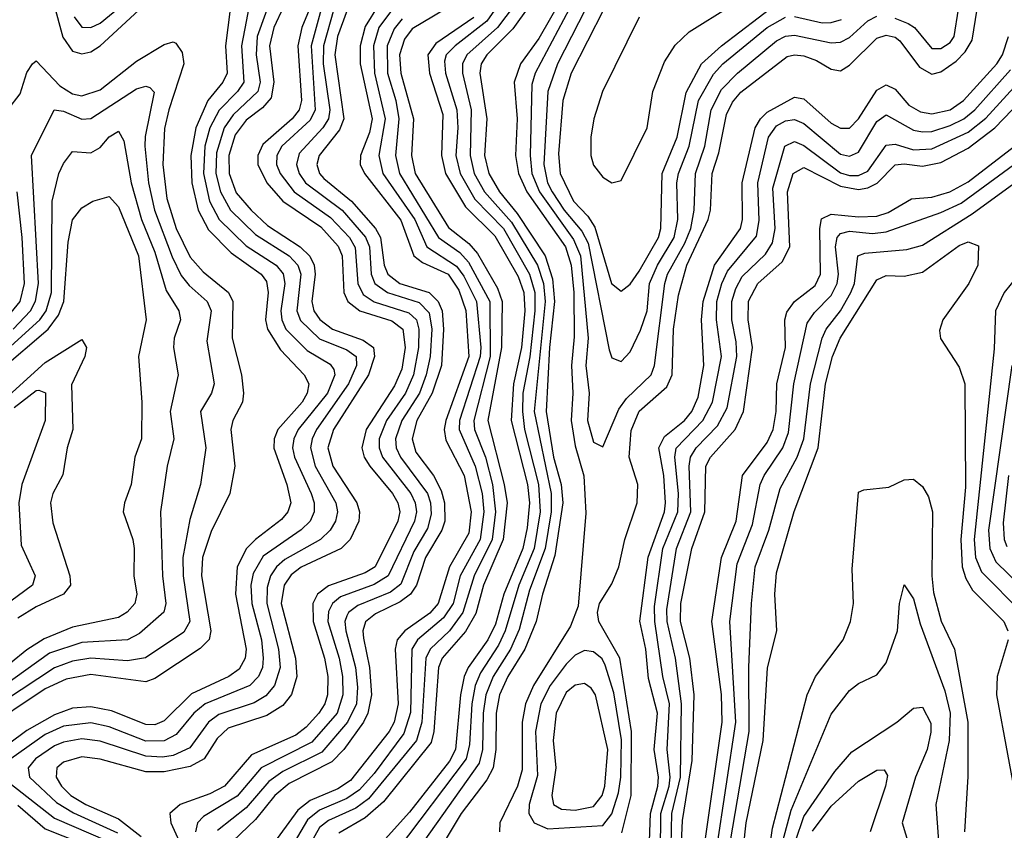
# Model space of a CAD drawing. Header units: inches. Extents: x 501365 to 657855, y 482276 to 547543.
# Tile 541 of 656: x 577274 to 579429, y 542694 to 544467. Entities that reach past the tile are written whole.
import ezdxf

# ---------------------------------------------------------------- set-up
doc = ezdxf.new("R2010")
doc.units = ezdxf.units.IN
doc.header["$MEASUREMENT"] = 0
doc.layers.add('A5574', color=7, linetype='Continuous')

msp = doc.modelspace()

# ---------------------------------------------------------------- linework, layer by layer
at = {"layer": 'A5574', "color": 5}
for points, elevation in [([(577851.5, 544590), (577793.8, 544430), (577791.3, 544390), (577800, 544330), (577795, 544310), (577741.2, 544258.8), (577721.5, 544230), (577704.6, 544175.4), (577703.6, 544130), (577713.4, 544090), (577735.4, 544050), (577790, 543996.9), (577864.1, 543950), (577882.8, 543930), (577889, 543910), (577880.4, 543830), (577888.5, 543808.5), (577930, 543768.8), (577990, 543744.3), (578010.3, 543730), (578011.3, 543710), (577994, 543670), (577923.9, 543570), (577914, 543550), (577910.8, 543530), (577920.9, 543490), (577965.7, 543410), (577969.3, 543390), (577965.3, 543370), (577953.8, 543350), (577932.5, 543330), (577854.2, 543285.8), (577836, 543270), (577822.8, 543250), (577815.5, 543224.5), (577815, 543190), (577840.2, 543090), (577844.3, 543050), (577832, 543010), (577812.5, 542987.5), (577787.3, 542972.7), (577710, 542946.7), (577687, 542930), (577646.3, 542873.7), (577610, 542857.5), (577586.5, 542853.5), (577550, 542855.4), (577450, 542888.8), (577410, 542893.4), (577370, 542886.6), (577350, 542878), (577308.6, 542850), (577292.7, 542830), (577295.7, 542810), (577354.6, 542754.6), (577391.8, 542731.8), (577487.9, 542687.9)], 3860), ([(577893.8, 544586.2), (577829.9, 544450), (577821.1, 544410), (577830.2, 544330), (577824.1, 544295.9), (577805.7, 544274.3), (577770, 544246.7), (577745.3, 544214.7), (577731.8, 544170), (577732.6, 544130), (577747.9, 544087.9), (577780.3, 544050), (577816.3, 544016.3), (577888, 543970), (577909.3, 543949.3), (577918.6, 543930), (577921, 543910), (577913.4, 543850), (577917.5, 543830), (577930.8, 543810.8), (577958.7, 543790), (578026, 543766), (578048.1, 543750), (578050.7, 543730), (578037.5, 543690), (577960.9, 543570), (577948.2, 543530), (577959.2, 543490), (578011.7, 543410), (578017.6, 543390), (578016.3, 543370), (577997.1, 543330), (577977.7, 543310), (577890, 543269.2), (577867.9, 543252.1), (577852.6, 543230), (577846.4, 543190), (577877.3, 543070), (577880.7, 543030), (577869.1, 542990.9), (577850, 542966.5), (577815.2, 542944.8), (577730, 542916.9), (577705.9, 542894.1), (577678, 542850), (577647.1, 542832.9), (577590, 542821.2), (577550, 542821.7), (577450, 542849.3), (577410, 542854), (577370, 542842.4), (577355.7, 542830), (577353.8, 542810), (577365.4, 542790), (577385.9, 542770), (577419, 542750), (577490, 542718.8), (577539.7, 542679.7)], 3880), ([(577790.1, 544570.1), (577759.8, 544410), (577764.3, 544330), (577750.8, 544310), (577710.8, 544269.2), (577690.5, 544230), (577679.2, 544190), (577676.2, 544130), (577689.1, 544070), (577710.3, 544030), (577770, 543972.1), (577835.1, 543930), (577850.9, 543910.9), (577854.2, 543890), (577845.7, 543830), (577847.7, 543810), (577856.8, 543790), (577903, 543743), (577953.6, 543713.6), (577961.5, 543701.5), (577963.6, 543690), (577947.5, 543650), (577883.7, 543570), (577873.8, 543550), (577871.4, 543530), (577875.2, 543510), (577911.6, 543430), (577918.6, 543410), (577918.6, 543390), (577909.8, 543370), (577890, 543350.5), (577807.1, 543293), (577784.7, 543255.3), (577780.2, 543230), (577782.4, 543190), (577803.1, 543110), (577807.2, 543070), (577805.1, 543050), (577796.6, 543030), (577777.5, 543010), (577680.1, 542970), (577655.4, 542950), (577616.7, 542903.3), (577590, 542889), (577550, 542888.5), (577470, 542919.9), (577430, 542928.7), (577370, 542921.5), (577330, 542903.2), (577254.5, 542850)], 3840), ([(577330, 544571.4), (577368.7, 544428.7), (577390, 544398.2), (577410, 544391.8), (577430, 544396.8), (577450, 544409.6), (577610, 544558)], 3820), ([(578395, 544550), (578319.6, 544450), (578252.4, 544390), (578242.9, 544370), (578243.3, 544350), (578262.4, 544270), (578259.6, 544170), (578268.5, 544130), (578291.2, 544090), (578350, 544024), (578407.4, 543930), (578420.1, 543890), (578424.2, 543850), (578400, 543610), (578437, 543430), (578437.3, 543390), (578424, 543310), (578390, 543218.8), (578367, 543133), (578347.9, 543090), (578309.9, 543030), (578294.2, 542990), (578288.7, 542950), (578286.8, 542870), (578279.9, 542840.1), (578145, 542650)], 4160), ([(578419.5, 544540.5), (578353.1, 544446.9), (578296.1, 544390), (578284, 544370), (578280.9, 544350), (578296, 544250), (578291.5, 544170), (578300.5, 544130), (578324.3, 544090), (578362.5, 544042.5), (578424.2, 543950), (578440.2, 543900.2), (578444.7, 543850), (578433.2, 543750), (578426.1, 543610), (578442.1, 543510), (578458.7, 543450), (578462.7, 543410), (578445, 543295), (578418.1, 543210), (578404.6, 543150), (578379.5, 543090), (578342.5, 543030), (578324.1, 542990), (578316.8, 542950), (578316.3, 542870), (578310.2, 542830), (578296.2, 542803.8), (578240.1, 542730), (578191.8, 542650)], 4180), ([(577393.3, 544473.3), (577410, 544450.8), (577430, 544449.8), (577450, 544459.4), (577511.4, 544510)], 3840), ([(577916, 544510), (577891.4, 544450), (577882.5, 544410), (577890.7, 544290), (577885.7, 544270), (577870.7, 544250), (577806.3, 544193.7), (577795.4, 544170), (577795.1, 544150), (577815.1, 544110), (577849.8, 544070), (577933.4, 544013.4), (577971.1, 543971.1), (577979.9, 543950), (577983.1, 543870), (577992.4, 543850), (578018.6, 543830), (578088.2, 543808.2), (578112.2, 543790), (578117.8, 543750), (578110, 543702.3), (578094, 543666), (578032.1, 543570), (578023.1, 543530), (578028.1, 543510), (578040.5, 543490), (578090.2, 543430), (578101.8, 543410), (578105.9, 543390), (578101.6, 543370), (578052.3, 543270), (578030, 543256.7), (577950, 543228.4), (577925.9, 543210), (577915.7, 543190), (577916.1, 543150), (577941, 543070), (577948.2, 543030), (577947.9, 542990), (577941.6, 542970), (577928.6, 542950), (577901.1, 542918.9), (577878.2, 542901.8), (577781.1, 542858.9), (577722.4, 542790), (577690, 542773.2), (577625.4, 542750), (577602.9, 542730), (577605.1, 542710), (577638, 542638)], 3920), ([(577998.8, 544510), (577969.5, 544430), (577963.7, 544390), (577983.5, 544250), (577973.9, 544226.1), (577929.4, 544170), (577924.2, 544150), (577930, 544130), (577939.3, 544119.3), (578000, 544070), (578053, 544010), (578063.9, 543990), (578071.7, 543930), (578079.7, 543910), (578106.3, 543890), (578170, 543869.7), (578190, 543850.3), (578198.3, 543830), (578201.5, 543790), (578197, 543710), (578176.9, 543650), (578143.1, 543590), (578132.8, 543550), (578140.8, 543520.8), (578179.3, 543470), (578196.7, 543436.7), (578203.6, 543410), (578204.1, 543370), (578198.1, 543350), (578162.2, 543290), (578142.2, 543230), (578129.6, 543210.4), (578106.9, 543193.1), (578052.7, 543167.3), (578030.7, 543149.3), (578024.9, 543130), (578026.1, 543113.9), (578039.5, 543050), (578044.1, 542990), (578036.1, 542950), (578026.1, 542930), (577983.1, 542870), (577956.8, 542843.2), (577864.1, 542795.9), (577832.5, 542770), (577790, 542717.2), (577740.5, 542670)], 3980), ([(578060.1, 544499.9), (578030, 544452.2), (578019.2, 544410), (578019.3, 544370), (578045.2, 544250), (578039.7, 544220.3), (578019.6, 544170), (578019.5, 544150), (578028.5, 544130), (578108.4, 544028.4), (578136.7, 543950), (578155.6, 543935.6), (578211.4, 543910), (578235.3, 543875.3), (578250.6, 543830.6), (578256.9, 543730), (578206.6, 543590), (578203.3, 543570), (578206.7, 543546.7), (578246.7, 543470), (578262.1, 543390), (578256.8, 543343.2), (578214.9, 543270), (578190, 543190), (578171.8, 543168.2), (578116.8, 543130), (578100.4, 543110), (578095.9, 543090), (578102.4, 542970), (578093.4, 542930), (578082.8, 542910), (577997.7, 542802.3), (577970, 542784.4), (577910, 542759), (577882.6, 542737.4), (577803.9, 542630)], 4020), ([(578230, 544504.8), (578133.3, 544446.7), (578116, 544423.9), (578105.6, 544390), (578108.5, 544350), (578135.7, 544250), (578131.2, 544170), (578139.4, 544130), (578212.5, 544012.5), (578257.2, 543977.2), (578275.7, 543955.7), (578319.6, 543879.6), (578330.1, 543850.1), (578328.3, 543750), (578298.2, 543590), (578334.5, 543450), (578340.6, 543410), (578332.1, 543330), (578289.1, 543230), (578272.3, 543167.7), (578250, 543128.5), (578198.5, 543070), (578190.4, 543050), (578180.4, 542910), (578174.3, 542885.7), (578070, 542755.7), (578030, 542720.9), (577972.6, 542687.4)], 4080), ([(578330, 544512.5), (578296.1, 544463.9), (578226.8, 544410), (578207.4, 544390), (578203.8, 544376.2), (578206.2, 544350), (578230.8, 544270), (578232.9, 544230), (578228.2, 544170), (578237.7, 544130), (578270, 544074.3), (578332.7, 544010), (578389.9, 543910), (578401.3, 543870), (578401.1, 543830), (578390.4, 543729.6), (578375.5, 543650), (578374.1, 543610), (578378.5, 543570), (578409.2, 543450), (578413.3, 543390), (578399.8, 543310), (578366.4, 543230), (578336.8, 543130), (578321.7, 543098.3), (578282.2, 543037.8), (578270.5, 543010), (578263.2, 542970), (578258.7, 542881.3), (578250.9, 542850), (578099.9, 542650)], 4140), ([(578458.1, 544510), (578410, 544425.7), (578370, 544370), (578356.3, 544330), (578362.8, 544250), (578358.9, 544170), (578365.4, 544130), (578384.1, 544090), (578468.3, 543970), (578480.7, 543930), (578486.7, 543870), (578487.2, 543772.8), (578481.8, 543710), (578484.7, 543650), (578480.9, 543590), (578490, 543534.4), (578508.5, 543468.6), (578512.9, 543387.1), (578496.1, 543183.9), (578479.7, 543140.3), (578398.2, 543010), (578380.7, 542970), (578374, 542930), (578374, 542826), (578363.6, 542790), (578324.5, 542710), (578324.4, 542690)], 4220), ([(578552.1, 544490), (578480.6, 544350), (578462.9, 544290), (578453.1, 544173.1), (578457.1, 544130), (578485.7, 544070), (578517.1, 544037.1), (578532.9, 544012.9), (578569.5, 543889.5), (578590, 543872.7), (578610, 543888.5), (578630, 543916.8), (578672.4, 543990), (578677.3, 544010), (578679.9, 544130), (578712.8, 544210), (578732.6, 544307.4), (578766.1, 544370), (578810, 544410), (578930, 544501.8)], 4280), ([(578630, 544472.2), (578549.8, 544310), (578530.5, 544250), (578524, 544210), (578524.1, 544170), (578530, 544148.7), (578550, 544122.6), (578570, 544109.6), (578590, 544115), (578647.3, 544230), (578660, 544310), (578685.2, 544374.8), (578708.6, 544411.4), (578739.5, 544440.5), (578830, 544497.2)], 4320), ([(577734.6, 544490), (577724.8, 544410), (577728.3, 544350), (577718.8, 544330), (577685.5, 544290), (577659.2, 544230), (577648.6, 544170), (577650.7, 544110), (577664.8, 544050), (577687.3, 544007.3), (577737, 543957), (577802.3, 543910), (577814, 543894), (577817.6, 543870), (577812.1, 543810), (577816.6, 543790), (577844.6, 543744.6), (577896.5, 543690), (577907.1, 543670), (577903.4, 543650), (577892.1, 543630), (577839.2, 543570), (577830.9, 543550), (577830.6, 543529.4), (577858.7, 543450), (577867.4, 543410), (577861, 543390), (577846.9, 543373.1), (577790.1, 543330), (577770.6, 543310), (577749.7, 543270), (577746, 543210), (577769.6, 543090), (577767.5, 543070), (577754.1, 543045.9), (577731.4, 543030), (577650, 542992.3), (577590, 542933), (577570, 542924.4), (577550, 542924.8), (577474.8, 542954.8), (577430, 542963.8), (577390, 542960.4), (577350, 542946.2), (577290, 542912.1), (577205.6, 542850)], 3820), ([(577933.8, 544490), (577911.7, 544410), (577920.8, 544270), (577910, 544246.7), (577848, 544190), (577836.5, 544170), (577836, 544150), (577843.9, 544130), (577874.6, 544090), (577954.4, 544034.4), (577996.1, 543990), (578008.3, 543968.3), (578013.7, 543890), (578026, 543866), (578050, 543849.6), (578125.8, 543825.8), (578142.2, 543810), (578147.6, 543790), (578146.9, 543750), (578135.9, 543690), (578118.2, 543650), (578076.8, 543590), (578060.8, 543550), (578060.9, 543530), (578068.3, 543510), (578130.2, 543430), (578139.5, 543410), (578142.3, 543390), (578138.4, 543370), (578080.7, 543250), (578050, 543231.1), (577976.1, 543203.9), (577958.5, 543190), (577950, 543172.5), (577948.5, 543150), (577973.2, 543070), (577980.4, 543030), (577981.3, 542990), (577968.7, 542950), (577913.4, 542886.6), (577802.6, 542830), (577750, 542768.3), (577676.2, 542723.8), (577663.4, 542710), (577658.7, 542690)], 3940), ([(577961.6, 544490), (577939, 544410), (577938.4, 544370), (577953.1, 544270), (577949.9, 544250), (577937.5, 544230), (577885.9, 544174.1), (577879.6, 544150), (577885.8, 544130), (577899.6, 544110), (577979.9, 544050), (578031, 543991), (578039.3, 543970), (578043.5, 543910), (578051.4, 543890), (578079.1, 543870), (578148, 543848), (578170, 543825.4), (578175.9, 543790), (578172, 543730), (578163.8, 543690), (578149, 543650), (578110.7, 543590), (578096.8, 543550), (578098.3, 543530), (578107.3, 543510), (578166.8, 543430), (578173.4, 543410), (578174.8, 543385.2), (578166.2, 543353.8), (578136.7, 543303.3), (578108, 543232), (578085.7, 543214.3), (578014.4, 543185.6), (577993.4, 543170), (577990, 543162.6), (577985.8, 543150), (577987.7, 543130), (578008.9, 543050), (578013.3, 543006.7), (578010.8, 542970), (577991.6, 542930), (577935.4, 542864.6), (577850, 542821.8), (577819.6, 542800.4), (577770, 542742.9), (577707.2, 542692.8)], 3960), ([(578090, 544489.5), (578060, 544450), (578048.3, 544410), (578050.5, 544350), (578074, 544250), (578060, 544170), (578069.1, 544130), (578138.7, 544030), (578164.9, 543970), (578230, 543927.9), (578246, 543906), (578273.7, 543850), (578283.4, 543750), (578281.6, 543730), (578236.7, 543590), (578235.7, 543570), (578270.9, 543490), (578286.2, 543430), (578289.6, 543390), (578281.7, 543330), (578237.8, 543250), (578222.5, 543190), (578201.7, 543158.3), (578144.5, 543110), (578132, 543090), (578129, 542951), (578114.9, 542905.1), (578050, 542817.8), (578017.8, 542782.2), (577990, 542762.8), (577930, 542737.6), (577903.6, 542716.4), (577853.1, 542630)], 4040), ([(578476.4, 544490), (578402.5, 544350), (578395.2, 544324.8), (578391.1, 544170), (578394.5, 544130), (578411.4, 544090), (578485.9, 543985.9), (578501.6, 543950), (578518.2, 543770), (578513, 543710), (578520, 543650), (578516.3, 543590), (578530, 543542.7), (578550, 543532.4), (578585.2, 543614.8), (578601.7, 543638.3), (578655.7, 543690), (578663.5, 543710), (578685.9, 543890), (578691.9, 543910), (578730, 543977.9), (578742.8, 544010), (578750.1, 544050), (578753.1, 544130), (578773.4, 544190), (578787.3, 544270), (578810, 544314.2), (578844.7, 544350), (578930, 544420.4), (578950, 544430.9), (578970, 544433.3), (579050, 544415.9), (579070, 544417.7), (579090, 544427.6), (579130, 544464.6), (579150, 544474.6)], 4240), ([(578512.5, 544490), (578450.8, 544370), (578430.2, 544309.8), (578421.1, 544150), (578428.9, 544110), (578439.6, 544090), (578465.3, 544050), (578504, 544004), (578518, 543978), (578564.3, 543744.3), (578570, 543727.2), (578590, 543719.3), (578610, 543740.2), (578632.6, 543787.4), (578646.9, 543830), (578652.5, 543890), (578669.8, 543930), (578706, 543990), (578714.2, 544030), (578712.2, 544110), (578715.9, 544130), (578739.4, 544190), (578759.6, 544290), (578792.1, 544347.9), (578812.6, 544370), (578910, 544449.8), (578950, 544472.1)], 4260), ([(578591.9, 542688.1), (578612.3, 542770), (578613.2, 542910), (578587.3, 543070), (578541.5, 543150), (578538.2, 543170), (578542.6, 543190), (578570, 543232.8), (578585.5, 543270), (578598.5, 543330), (578625.7, 543410), (578626.9, 543450), (578608, 543510), (578611.9, 543568.1), (578629.8, 543610.2), (578690, 543664), (578701.6, 543690), (578704.6, 543790), (578715.8, 543864.2), (578734.1, 543930), (578780.8, 544030), (578785.6, 544050), (578789.4, 544130), (578804.1, 544175.9), (578820.7, 544259.3), (578833.7, 544286.3), (578851.9, 544308.1), (578953.5, 544386.5), (578970, 544390.3), (578990, 544387.6), (579017.6, 544377.6), (579050, 544358.3), (579070, 544355.3), (579090, 544367.5), (579150, 544426.7), (579170, 544432.7), (579190, 544428.5), (579200.5, 544420.5), (579243.2, 544363.2), (579270, 544348), (579290, 544352.8), (579323.6, 544376.4), (579343.5, 544396.5), (579358.2, 544421.8), (579369.6, 544490)], 4220), ([(579189.3, 544470), (579218.7, 544458.7), (579232.6, 544450), (579270, 544403.8), (579290, 544404.1), (579310, 544417.3), (579318.9, 544430), (579328.3, 544490)], 4240), ([(578111.4, 544468.6), (578093.3, 544446.7), (578078.5, 544410), (578079.1, 544350), (578097.2, 544290), (578103.8, 544250), (578096.6, 544170), (578105, 544130), (578190.7, 543990.7), (578237.3, 543957.3), (578256.5, 543936.5), (578302.6, 543850), (578304, 543730), (578268, 543590), (578269.2, 543570), (578293.4, 543510), (578308.7, 543450), (578315.4, 543390), (578308.2, 543330), (578268.3, 543250), (578244.2, 543170), (578214.7, 543130), (578172.4, 543090), (578162.8, 543070), (578154.2, 542930), (578142.1, 542890), (578037.4, 542762.6), (578010, 542741.9), (577950, 542715.1), (577930, 542699.7), (577913.4, 542670)], 4060), ([(578268.1, 544471.9), (578184.9, 544415.1), (578167.2, 544390), (578170.6, 544350), (578200.4, 544259.6), (578197.5, 544170), (578206, 544130), (578250, 544057.4), (578314.2, 543994.2), (578364.8, 543904.8), (578377.5, 543870), (578379.2, 543830), (578372.4, 543750), (578355, 543670), (578349.9, 543590), (578385, 543450), (578389.8, 543410), (578384.9, 543355.1), (578375, 543310), (578333.5, 543210), (578315.4, 543144.6), (578298.9, 543110), (578255.6, 543050), (578246.8, 543030), (578238.7, 542990), (578227.7, 542870), (578214.9, 542845.1), (578127, 542733), (578060.6, 542659.4)], 4120), ([(578970, 544473.5), (579030, 544460.3), (579050, 544460.4), (579072.5, 544467.5)], 4260), ([(577248.3, 544270), (577275.1, 544304.9), (577290, 544351.1), (577301.9, 544370), (577310, 544377.1), (577361.9, 544321.9), (577390, 544304.4), (577410, 544300.2), (577450, 544313.7), (577530, 544376.1), (577590, 544412.6), (577610, 544418.3), (577615.7, 544415.7), (577630, 544394.9), (577633.5, 544370), (577600.3, 544270), (577591.2, 544228.8), (577587.3, 544150), (577595.8, 544075.8), (577616.2, 544010), (577647, 543947), (577675.4, 543915.4), (577731.1, 543870), (577740.5, 543850), (577739, 543770), (577759.5, 543690), (577763.7, 543650), (577761.4, 543630), (577740.2, 543590), (577736.1, 543570), (577744.6, 543490), (577734.2, 543430), (577692.9, 543347.1), (577673.8, 543290), (577671.6, 543250), (577692.5, 543130), (577689, 543111), (577668.9, 543091.1), (577570, 543025.4), (577550, 543018.4), (577430, 543034.2), (577375.5, 543024.5), (577330, 543002.9), (577190.1, 542909.9)], 3780), ([(578652.5, 542670), (578654.4, 542730), (578670.9, 542790), (578671.9, 542810), (578662.3, 542870), (578669.8, 542950), (578650, 543025.8), (578644.5, 543090), (578631, 543151), (578649.2, 543290.8), (578685.1, 543390), (578687.5, 543410), (578683.6, 543470), (578673.1, 543530), (578685.4, 543554.7), (578728.6, 543590), (578745.1, 543610), (578758.7, 543641.3), (578771.5, 543710), (578766.1, 543810), (578769.7, 543850), (578794.6, 543930), (578851.2, 544010), (578856.2, 544030), (578855.3, 544110), (578883.4, 544230), (578894.9, 544250), (578910, 544264.4), (578970, 544297.3), (578990, 544293.7), (579050, 544240.6), (579070, 544229.8), (579090, 544229.4), (579110, 544249.7), (579150, 544312.6), (579170, 544324.3), (579190, 544315), (579219.7, 544279.7), (579245.2, 544265.2), (579270, 544261), (579310, 544269.5), (579339.7, 544290), (579412.4, 544370), (579425.1, 544390), (579438.2, 544430)], 4180), ([(578676.2, 542643.8), (578677.5, 542730), (578695.7, 542790), (578697.6, 542810), (578691.1, 542870), (578695.9, 542970), (578681.3, 543030), (578663.7, 543150), (578663, 543183), (578681.3, 543310), (578714.7, 543390), (578715.7, 543430), (578707.7, 543510), (578710.8, 543529.2), (578769, 543590), (578790.1, 543630), (578810, 543730), (578799.3, 543810), (578799.7, 543850), (578810.5, 543890), (578823.1, 543916.9), (578886.5, 543993.5), (578892.3, 544027.7), (578889.1, 544110), (578912.7, 544210), (578930, 544235), (578950, 544245.9), (578970, 544248.4), (578990, 544239.9), (579070, 544172.7), (579090, 544168), (579110, 544177.3), (579150, 544244.3), (579170, 544258.7), (579230, 544225.4), (579250, 544221.3), (579270, 544222.5), (579310, 544235.1), (579339.9, 544250), (579364.5, 544270), (579442.5, 544357.5)], 4160), ([(578698, 542590), (578701.5, 542730), (578720.1, 542810), (578722.6, 542970), (578709.3, 543070), (578691.1, 543150), (578690, 543176.3), (578711.3, 543310), (578742.6, 543390), (578739.2, 543490), (578742.4, 543510), (578754.5, 543530), (578801.5, 543578.5), (578822.6, 543617.4), (578843.5, 543730), (578842.3, 543762.3), (578832.4, 543810), (578832.4, 543850), (578841.1, 543878.9), (578855.2, 543904.8), (578906.2, 543953.8), (578921.6, 543978.4), (578927, 544010), (578921.9, 544098.1), (578948.2, 544190), (578970, 544200.1), (578990, 544191.9), (579070, 544131.5), (579090, 544125.8), (579110, 544126.2), (579130, 544135.1), (579170, 544192.7), (579190, 544194.3), (579230, 544182), (579270, 544184), (579350, 544220.7), (579388.7, 544251.3), (579464.9, 544335.1)], 4140), ([(577259.6, 543790), (577297.9, 543830), (577308.7, 543851.3), (577315.1, 543890), (577299.9, 544170), (577349.2, 544270), (577370, 544266.8), (577410, 544248.9), (577430, 544250.4), (577530, 544315.4), (577550, 544321.4), (577558.7, 544318.7), (577568.4, 544308.4), (577548.5, 544211.5), (577547.8, 544190), (577556.3, 544110), (577569.2, 544050), (577607.7, 543947.7), (577627.4, 543907.4), (577645.1, 543885.1), (577684.7, 543850), (577693.3, 543830), (577683.8, 543763.8), (577699.4, 543670), (577694.1, 543650), (577669.7, 543610), (577681.1, 543530), (577669.7, 543450), (577646.2, 543373.8), (577631.3, 543290), (577631.7, 543250), (577646.2, 543150), (577633.1, 543126.9), (577549.2, 543070.8), (577510, 543064), (577430, 543070), (577390, 543063.5), (577350, 543049.3), (577169.7, 542930.3)], 3760), ([(578717.6, 542550), (578724.9, 542715.1), (578745.9, 542845.9), (578750.4, 542990), (578740.5, 543070), (578720.2, 543150), (578721.1, 543190), (578744.9, 543310), (578773.3, 543390), (578775.6, 543490), (578785.6, 543510), (578840, 543570), (578857.8, 543610), (578878, 543750), (578868, 543810), (578869, 543851), (578889.5, 543890), (578942.8, 543937.2), (578959.1, 543970), (578954.4, 544090), (578967.1, 544130), (578990, 544143.2), (579070, 544102.3), (579110, 544095.6), (579130, 544098.9), (579150.7, 544109.3), (579190, 544149.6), (579210, 544151.7), (579250, 544146.6), (579290, 544154.1), (579350, 544185.5), (579408.1, 544230), (579484.6, 544310)], 4120), ([(577229.6, 543730.4), (577317.9, 543810), (577331.9, 543830), (577343.8, 543870), (577345.5, 544070), (577359.8, 544130), (577370, 544152.6), (577390, 544178.7), (577430, 544175.7), (577450, 544187), (577470, 544210.9), (577490, 544223), (577501.9, 544201.9), (577518.3, 544110), (577540.9, 544030), (577570, 543958.6), (577594.3, 543874.3), (577622.5, 543830), (577626, 543810), (577612.3, 543770), (577610.5, 543750), (577621, 543690), (577603.1, 543610), (577611.5, 543550), (577596.9, 543490), (577582.4, 543390), (577586.4, 543250), (577593.6, 543190), (577589.5, 543170.5), (577536.2, 543123.8), (577510, 543110.5), (577410, 543104.2), (577339.3, 543080.7), (577211.8, 542990)], 3740), ([(578798.9, 542650), (578841.2, 542930), (578828.1, 543150), (578843.9, 543276.1), (578877.8, 543362.2), (578894.5, 543450), (578903.1, 543470), (578944, 543530), (578956.6, 543563.4), (578968.3, 543670), (578997.3, 543802.7), (579013.5, 543826.5), (579050, 543863.2), (579063.2, 543890), (579066.2, 543910), (579059.5, 543970), (579062.8, 543990), (579070, 543999.2), (579090, 544003.9), (579140.6, 543999.4), (579170, 544002.5), (579290, 544044.9), (579334.4, 544065.6), (579530.7, 544209.3)], 4060), ([(578768.1, 542630), (578811.3, 542930), (578809.7, 542990.3), (578788.9, 543150), (578809.6, 543290), (578841.8, 543370), (578856.1, 543470), (578910, 543542.1), (578922.8, 543570), (578929.4, 543610), (578931.3, 543670), (578949.8, 543750), (578948.8, 543810), (578952.9, 543827.1), (578969.6, 543850), (579014.6, 543885.4), (579026.6, 543910), (579024.8, 544010), (579029.1, 544030.9), (579050, 544041.7), (579110, 544035.6), (579150, 544036.8), (579174.8, 544045.2), (579225.4, 544074.6), (579270, 544078.8), (579309.8, 544090.2), (579350, 544112.1), (579450.9, 544190)], 4080), ([(578829.7, 542670.3), (578870.8, 542910), (578869.4, 543050.6), (578875.4, 543190), (578883.8, 543270), (578913.6, 543350), (578938.5, 543441.5), (578975.2, 543510), (578989.9, 543549.9), (579004.7, 543670), (579030, 543770), (579038.9, 543790), (579070.1, 543829.9), (579093.3, 543870), (579100.8, 543890), (579107.9, 543950), (579123.7, 543956.3), (579215.6, 543964.4), (579250, 543973.9), (579358.1, 544041.9), (579490, 544137.6)], 4040), ([(577242.6, 543810), (577274.8, 543850), (577284.8, 543890), (577279.4, 543990), (577268.4, 544090)], 3780), ([(577230, 543699.1), (577336.4, 543790), (577359.2, 543820.8), (577370.4, 543850), (577380.1, 543979.9), (577390, 544029.2), (577410, 544055.2), (577434, 544070), (577470, 544080.2), (577490, 544057.2), (577534.1, 543950), (577551.1, 543810), (577534.4, 543730), (577541.1, 543630), (577540.6, 543550), (577526.1, 543510), (577518.1, 543450), (577503.1, 543410), (577500.7, 543390), (577521.9, 543330), (577524.8, 543310), (577524.2, 543250), (577530.4, 543210), (577526.1, 543190), (577509.1, 543170.9), (577490, 543159.4), (577390, 543137.9), (577327.6, 543112.4), (577290, 543088.3), (577217.4, 543030)], 3720), ([(578835.1, 542450), (578863.8, 542710), (578900.9, 542890), (578910.8, 543049.2), (578930.9, 543130), (578926.7, 543210), (578930, 543256.5), (578968.9, 543391.1), (579021.4, 543530), (579037.3, 543670), (579052.6, 543730), (579069.4, 543770), (579150, 543897.7), (579170, 543907.4), (579210, 543906.1), (579250, 543914.8), (579330, 543972.8), (579350, 543980.9), (579372.4, 543972.4), (579370.7, 543930), (579351.3, 543890), (579294.5, 543810), (579287.1, 543787.1), (579289.3, 543769.3), (579330, 543706.9), (579342.5, 543670), (579343.9, 543443.9), (579333.7, 543330), (579336.9, 543270), (579344.4, 543244.4), (579359.1, 543219.1), (579428, 543150), (579436.8, 543130)], 4020), ([(579490, 543945.9), (579428.6, 543870), (579409.6, 543830), (579406.5, 543746.5), (579362.6, 543330), (579365.7, 543290), (579379.2, 543259.2), (579467, 543170)], 4040), ([(577250, 543645), (577330, 543717), (577410, 543767.4), (577420.1, 543750), (577416.6, 543730), (577387.7, 543667.7), (577390.1, 543570), (577378.2, 543530), (577368.6, 543471.4), (577346.7, 543430), (577341.8, 543410), (577346.4, 543366.4), (577383.5, 543250), (577385.5, 543230), (577369.6, 543210), (577310, 543182.7), (577270, 543157.5)], 3680), ([(579445.3, 543710), (579394.4, 543350), (579397, 543310), (579410, 543280.7), (579466.5, 543226.5)], 4060), ([(577261.9, 543618.1), (577310, 543655.5), (577316.2, 543656.2), (577330.9, 543650.9), (577329.8, 543590), (577278.8, 543450), (577272.4, 543410), (577277.4, 543317.4), (577308, 543250), (577302.4, 543230), (577237.9, 543182.1)], 3660), ([(579438, 543470), (579426.2, 543366.2), (579428.6, 543330), (579434.2, 543314.2)], 4080), ([(578884.2, 542435.8), (578921.5, 542698.5), (578997.7, 542990), (579015.6, 543030), (579076, 543110), (579092.5, 543150), (579098.7, 543190), (579095.5, 543264.5), (579110, 543433.4), (579121.6, 543438.4), (579175.8, 543444.2), (579210, 543460.2), (579230, 543461.5), (579250, 543445.9), (579262.8, 543422.8), (579271.4, 543390), (579270.4, 543250), (579274, 543214), (579290.9, 543150.9), (579319.5, 543090), (579349.1, 542930), (579348.8, 542811.2), (579341.7, 542690)], 3980), ([(578944.3, 542670), (578962.5, 542737.5), (579050, 542947.9), (579090, 542999), (579110, 543014.8), (579150, 543033.9), (579170, 543059.6), (579195.1, 543130), (579199.2, 543190), (579210, 543230.4), (579230, 543199.6), (579244.9, 543144.9), (579298.4, 542998.4), (579310.6, 542950), (579308.1, 542890), (579278.6, 542750), (579284.6, 542670)], 3960), ([(579436.9, 543110), (579413.3, 543030), (579411.8, 542990), (579459.6, 542730)], 4020), ([(578971.7, 542670), (578990, 542723.6), (579057.6, 542822.4), (579094.9, 542865.1), (579193.3, 542930), (579230, 542960.6), (579250, 542962.9), (579267.7, 542927.7), (579268.2, 542908.2), (579260, 542870), (579234.2, 542810), (579205.1, 542710), (579224.7, 542644.7)], 3940), ([(579008.7, 542691.3), (579050, 542746.1), (579110, 542800.8), (579150, 542825.1), (579165.9, 542825.9), (579173.1, 542813.1), (579169.1, 542790), (579135, 542690)], 3920), ([(577235.8, 542810), (577350, 542720.4), (577466.8, 542670)], 3840), ([(577270, 542748.8), (577330, 542697), (577449.1, 542649.1)], 3820)]:
    msp.add_lwpolyline(points, dxfattribs=dict(at, elevation=elevation))
for points, elevation in [([(578510, 543086.7), (578490, 543077), (578470, 543056.9), (578435.1, 543010), (578414.8, 542970), (578403.2, 542910), (578406.9, 542813.1), (578389.3, 542750), (578388.3, 542730), (578400.3, 542710), (578430, 542696.7), (578550, 542703.9), (578570, 542729.2), (578584.2, 542775.8), (578589.4, 542810), (578591.1, 542891.1), (578574, 542994), (578555, 543055), (578548.5, 543068.5), (578530, 543083.9)], 4240), ([(578510, 543014.9), (578490, 543010.9), (578470, 542994.7), (578447.9, 542950), (578441.4, 542890), (578447.1, 542830), (578438.7, 542770), (578442.6, 542750), (578460, 542740), (578490, 542737.3), (578530, 542745.7), (578548.6, 542770), (578554.7, 542790), (578560.8, 542870), (578533.9, 542990), (578524.5, 543004.5)], 4260)]:
    msp.add_lwpolyline(points, close=True, dxfattribs=dict(at, elevation=elevation))

doc.saveas('drawing.dxf')
